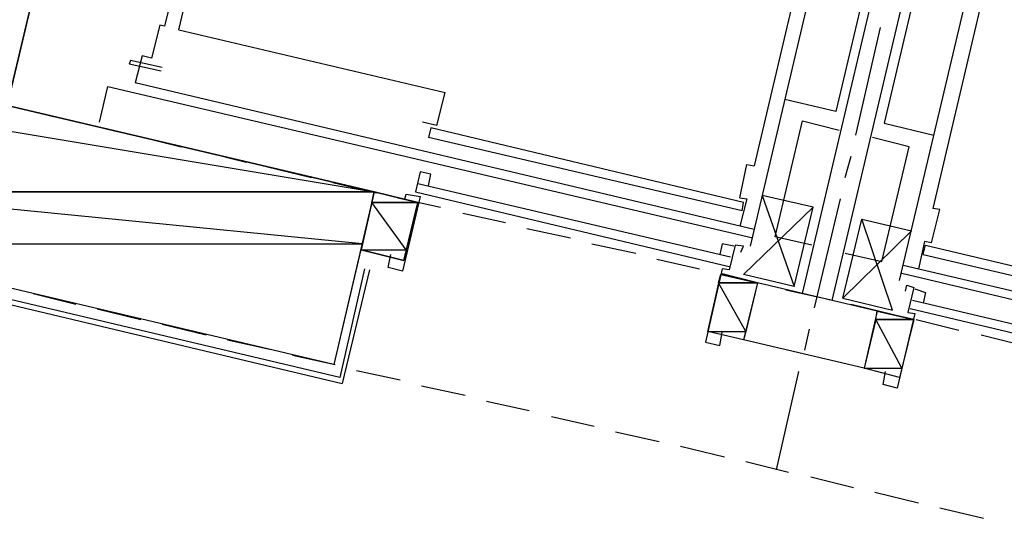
# Model space of a CAD drawing. Header units: feet. Extents: x -79 to 198, y -22 to 181.
# Tile 364 of 656: x 58.21 to 69.3, y 50.84 to 56.46. Entities that reach past the tile are written whole.
import ezdxf

# ---------------------------------------------------------------- set-up
doc = ezdxf.new("R2010")
doc.units = ezdxf.units.FT
doc.layers.add('A-LINEA', color=7, linetype='CONTINUOUS')
doc.layers.add('A-MURO-CONCRETO', color=8, linetype='CONTINUOUS')

msp = doc.modelspace()

# ---------------------------------------------------------------- linework, layer by layer
at = {"layer": 'A-LINEA'}
for p, q in [((61.16, 62.0311), (59.84, 56.3911)), ((61.16, 62.0311), (59.84, 56.3911)), ((60, 56.3511), (61.3333, 61.9911)), ((60, 56.3511), (61.3333, 61.9911)), ((67.0267, 53.3778), (68.9467, 61.4978)), ((67.0267, 53.3778), (68.9467, 61.4978)), ((67.36, 53.2978), (69.28, 61.4178)), ((67.36, 53.2978), (69.28, 61.4178)), ((66.44, 53.9111), (68.1333, 61.0978)), ((66.44, 53.9111), (68.1333, 61.0978)), ((68.7333, 61.0578), (67.4, 55.4311)), ((68.7333, 61.0578), (67.4, 55.4311)), ((69.28, 60.9378), (67.9467, 55.2978)), ((69.28, 60.9378), (67.9467, 55.2978)), ((68.12, 53.5244), (69.8133, 60.6978)), ((68.12, 53.5244), (69.8133, 60.6978)), ((67.8133, 60.4578), (66.48, 54.8178)), ((67.8133, 60.4578), (66.48, 54.8178)), ((69.8267, 59.9778), (68.4933, 54.3378)), ((69.8267, 59.9778), (68.4933, 54.3378)), ((59.7867, 56.4044), (59.6933, 56.0311)), ((59.7867, 56.4044), (59.6933, 56.0311)), ((59.84, 56.3911), (59.7867, 56.4044)), ((59.84, 56.3911), (59.7867, 56.4044)), ((67.6267, 55.1644), (67.9067, 56.3778)), ((67.6267, 55.1644), (67.9067, 56.3778)), ((60, 56.3511), (63, 55.6444)), ((60, 56.3511), (63, 55.6444)), ((59.4533, 56.0044), (59.44, 55.9644)), ((59.4533, 56.0044), (59.44, 55.9644)), ((59.8, 55.8844), (59.44, 55.9644)), ((59.8, 55.8844), (59.44, 55.9644)), ((59.8133, 55.9244), (59.4533, 56.0044)), ((59.8133, 55.9244), (59.4533, 56.0044)), ((59.1067, 55.3111), (59.2, 55.7111)), ((59.1067, 55.3111), (59.2, 55.7111)), ((59.2, 55.7111), (66.4667, 54.0044)), ((59.2, 55.7111), (66.4667, 54.0044)), ((66.48, 54.0978), (59.5067, 55.7511)), ((66.48, 54.0978), (59.5067, 55.7511)), ((62.9067, 55.2711), (63, 55.6444)), ((62.9067, 55.2711), (63, 55.6444)), ((58.08, 55.4978), (58.5733, 55.3778)), ((58.08, 55.4978), (58.5733, 55.3778)), ((67.4, 55.4311), (66.8267, 55.5644)), ((67.4, 55.4311), (66.8267, 55.5644)), ((58.8133, 55.3244), (59.3067, 55.2044)), ((58.8133, 55.3244), (59.3067, 55.2044)), ((62.9067, 55.2711), (62.7467, 55.3111)), ((62.9067, 55.2711), (62.7467, 55.3111)), ((67.9467, 55.2978), (68.5067, 55.1644)), ((67.9467, 55.2978), (68.5067, 55.1644)), ((59.5467, 55.1511), (60.0267, 55.0311)), ((59.5467, 55.1511), (60.0267, 55.0311)), ((62.84, 55.2444), (62.8133, 55.1378)), ((62.84, 55.2444), (62.8133, 55.1378)), ((66.3467, 54.3111), (62.8133, 55.1378)), ((66.3467, 54.3111), (62.8133, 55.1378)), ((66.36, 54.4044), (62.84, 55.2444)), ((66.36, 54.4044), (62.84, 55.2444)), ((60.28, 54.9778), (60.76, 54.8578)), ((60.28, 54.9778), (60.76, 54.8578)), ((67.5067, 54.6844), (67.5733, 54.9244)), ((67.5067, 54.6844), (67.5733, 54.9244)), ((61, 54.8044), (61.4933, 54.6844)), ((61, 54.8044), (61.4933, 54.6844)), ((66.32, 54.4578), (66.4, 54.8311)), ((66.32, 54.4578), (66.4, 54.8311)), ((66.4, 54.8311), (66.48, 54.8178)), ((66.4, 54.8311), (66.48, 54.8178)), ((62.8133, 54.5911), (62.84, 54.7244)), ((62.8133, 54.5911), (62.84, 54.7244)), ((61.7333, 54.6311), (62.2267, 54.5111)), ((61.7333, 54.6311), (62.2267, 54.5111)), ((62.6933, 54.6178), (66.2133, 53.7911)), ((62.6933, 54.6178), (66.2133, 53.7911)), ((62.6667, 54.5244), (66.2, 53.6844)), ((62.6667, 54.5244), (66.2, 53.6844)), ((67.1467, 54.3511), (66.5733, 54.4844)), ((67.1467, 54.3511), (66.5733, 54.4844)), ((62.4667, 54.4578), (62.9467, 54.3511)), ((62.4667, 54.4578), (62.9467, 54.3511)), ((62.5333, 53.7511), (62.6933, 54.4044)), ((62.5333, 53.7511), (62.6933, 54.4044)), ((66.32, 54.4578), (66.4, 54.4444)), ((66.32, 54.4578), (66.4, 54.4444)), ((66.4, 54.4444), (66.32, 54.1378)), ((66.4, 54.4444), (66.32, 54.1378)), ((66.3467, 54.3111), (66.36, 54.4044)), ((66.3467, 54.3111), (66.36, 54.4044)), ((67.16, 53.2178), (67.4533, 54.4444)), ((67.16, 53.2178), (67.4533, 54.4444)), ((63.2, 54.2844), (63.68, 54.1778)), ((63.2, 54.2844), (63.68, 54.1778)), ((66.9333, 53.4578), (67.1467, 54.3511)), ((66.9333, 53.4578), (67.1467, 54.3511)), ((68.48, 53.9511), (68.5733, 54.3244)), ((68.48, 53.9511), (68.5733, 54.3244)), ((68.5733, 54.3244), (68.4933, 54.3378)), ((68.5733, 54.3244), (68.4933, 54.3378)), ((67.48, 53.3244), (67.6933, 54.2178)), ((67.48, 53.3244), (67.6933, 54.2178)), ((67.6933, 54.2178), (68.2533, 54.0844)), ((67.6933, 54.2178), (68.2533, 54.0844)), ((63.92, 54.1111), (64.4133, 54.0044)), ((63.92, 54.1111), (64.4133, 54.0044)), ((64.6533, 53.9378), (65.1467, 53.8311)), ((64.6533, 53.9378), (65.1467, 53.8311)), ((68.4, 53.9644), (68.3333, 53.6578)), ((68.4, 53.9644), (68.3333, 53.6578)), ((68.3867, 53.8178), (68.4133, 53.9244)), ((68.3867, 53.8178), (68.4133, 53.9244)), ((68.48, 53.9511), (68.4, 53.9644)), ((68.48, 53.9511), (68.4, 53.9644)), ((68.4133, 53.9244), (71.9333, 53.0844)), ((68.4133, 53.9244), (71.9333, 53.0844)), ((61.8133, 52.4311), (55.7333, 53.8711)), ((55.7333, 53.8178), (61.84, 52.3644)), ((68.3867, 53.8178), (71.92, 52.9911)), ((68.3867, 53.8178), (71.92, 52.9911)), ((65.3867, 53.7644), (65.8667, 53.6578)), ((65.3867, 53.7644), (65.8667, 53.6578)), ((68.16, 53.6978), (75.1333, 52.0578)), ((68.16, 53.6978), (75.1333, 52.0578)), ((62.0933, 53.6578), (61.8133, 52.4311)), ((62.1467, 53.6444), (61.84, 52.3644)), ((65.96, 52.9511), (66.1067, 53.5911)), ((65.96, 52.9511), (66.1067, 53.5911)), ((66.52, 53.4978), (66.1067, 53.6044)), ((66.52, 53.4978), (66.1067, 53.6044)), ((66.12, 53.5911), (66.6, 53.4844)), ((66.12, 53.5911), (66.6, 53.4844)), ((75.4, 51.8844), (68.1467, 53.6044)), ((75.4, 51.8844), (68.1467, 53.6044)), ((66.52, 53.4978), (66.36, 52.8578)), ((66.52, 53.4978), (66.36, 52.8578)), ((67.8667, 53.1778), (66.52, 53.4978)), ((67.8667, 53.1778), (66.52, 53.4978)), ((58.36, 53.3778), (58.84, 53.2578)), ((58.36, 53.3778), (58.84, 53.2578)), ((66.84, 53.4178), (67.3333, 53.3111)), ((66.84, 53.4178), (67.3333, 53.3111)), ((67.5733, 53.2578), (68.0667, 53.1378)), ((67.5733, 53.2578), (68.0667, 53.1378)), ((71.7867, 52.4711), (68.2667, 53.2978)), ((71.7867, 52.4711), (68.2667, 53.2978)), ((59.08, 53.2044), (59.5733, 53.0844)), ((59.08, 53.2044), (59.5733, 53.0844)), ((67.8667, 53.1778), (67.72, 52.5378)), ((67.8667, 53.1778), (67.72, 52.5378)), ((68.28, 53.0844), (67.8667, 53.1778)), ((68.28, 53.0844), (67.8667, 53.1778)), ((71.7733, 52.3644), (68.24, 53.2044)), ((71.7733, 52.3644), (68.24, 53.2044)), ((59.8133, 53.0311), (60.3067, 52.9111)), ((59.8133, 53.0311), (60.3067, 52.9111)), ((68.3067, 53.0844), (68.7867, 52.9644)), ((68.3067, 53.0844), (68.7867, 52.9644)), ((66.36, 52.8578), (65.96, 52.9511)), ((66.36, 52.8578), (65.96, 52.9511)), ((67.0533, 52.7378), (67.1067, 52.9778)), ((67.0533, 52.7378), (67.1067, 52.9778)), ((60.5467, 52.8578), (61.0267, 52.7511)), ((60.5467, 52.8578), (61.0267, 52.7511)), ((67.72, 52.5378), (66.36, 52.8578)), ((67.72, 52.5378), (66.36, 52.8578)), ((69.04, 52.9111), (69.52, 52.7911)), ((69.04, 52.9111), (69.52, 52.7911)), ((61.28, 52.6844), (61.76, 52.5778)), ((61.28, 52.6844), (61.76, 52.5778)), ((62, 52.5111), (62.4933, 52.4044)), ((62, 52.5111), (62.4933, 52.4044)), ((66.7333, 51.3911), (66.9867, 52.4978)), ((66.7333, 51.3911), (66.9867, 52.4978)), ((68.12, 52.4311), (67.72, 52.5378)), ((68.12, 52.4311), (67.72, 52.5378)), ((62.7333, 52.3378), (63.2267, 52.2311)), ((62.7333, 52.3378), (63.2267, 52.2311)), ((63.4667, 52.1644), (63.9467, 52.0578)), ((63.4667, 52.1644), (63.9467, 52.0578)), ((64.2, 51.9911), (64.68, 51.8844)), ((64.2, 51.9911), (64.68, 51.8844)), ((64.92, 51.8178), (65.4133, 51.7111)), ((64.92, 51.8178), (65.4133, 51.7111)), ((65.6533, 51.6578), (66.1467, 51.5378)), ((65.6533, 51.6578), (66.1467, 51.5378)), ((66.3867, 51.4844), (66.8667, 51.3644)), ((66.3867, 51.4844), (66.8667, 51.3644)), ((67.12, 51.3111), (67.6, 51.1911)), ((67.12, 51.3111), (67.6, 51.1911)), ((67.84, 51.1378), (68.3333, 51.0178)), ((67.84, 51.1378), (68.3333, 51.0178)), ((68.5733, 50.9644), (69.0667, 50.8444)), ((68.5733, 50.9644), (69.0667, 50.8444))]:
    msp.add_line(p, q, dxfattribs=at)
for points in [[(62.2, 54.5244), (61.7467, 52.5778), (55.9867, 53.9378), (58.8267, 65.9378), (64.5867, 64.5778), (64.12, 62.6311), (59.9867, 63.6178), (58.0667, 55.4978), (62.2, 54.5244)], [(62.2, 54.5244), (61.7467, 52.5778), (55.9867, 53.9378), (58.8267, 65.9378), (64.5867, 64.5778), (64.12, 62.6311), (59.9867, 63.6178), (58.0667, 55.4978), (62.2, 54.5244)], [(59.6933, 56.0311), (59.5867, 56.0578), (59.5067, 55.7511)], [(59.6933, 56.0311), (59.5867, 56.0578), (59.5067, 55.7511)], [(67.1333, 53.9244), (66.72, 54.0178), (67.0267, 55.3244), (67.44, 55.2178)], [(67.1333, 53.9244), (66.72, 54.0178), (67.0267, 55.3244), (67.44, 55.2178)], [(67.5067, 53.8311), (67.92, 53.7378), (68.2267, 55.0311), (67.8133, 55.1378)], [(67.5067, 53.8311), (67.92, 53.7378), (68.2267, 55.0311), (67.8133, 55.1378)], [(62.84, 54.7244), (62.72, 54.7511), (62.6667, 54.5244)], [(62.84, 54.7244), (62.72, 54.7511), (62.6667, 54.5244)], [(62.6933, 54.4044), (62.2, 54.5244), (62.0533, 53.8711), (62.5333, 53.7511)], [(62.6933, 54.4044), (62.2, 54.5244), (62.0533, 53.8711), (62.5333, 53.7511)], [(62.5467, 54.4444), (62.56, 54.4978), (62.72, 54.4711), (62.52, 53.6311), (62.36, 53.6711), (62.3867, 53.8178)], [(62.5467, 54.4444), (62.56, 54.4978), (62.72, 54.4711), (62.52, 53.6311), (62.36, 53.6711), (62.3867, 53.8178)], [(66.5733, 54.4844), (66.9333, 53.4578), (66.36, 53.5911), (67.1467, 54.3511)], [(66.5733, 54.4844), (66.9333, 53.4578), (66.36, 53.5911), (67.1467, 54.3511)], [(68.2533, 54.0844), (67.48, 53.3244), (68.04, 53.1911), (67.6933, 54.2178)], [(68.2533, 54.0844), (67.48, 53.3244), (68.04, 53.1911), (67.6933, 54.2178)], [(66.3333, 53.8444), (66.36, 53.9111), (66.2667, 53.9244), (66.2, 53.6444), (66.12, 53.6578), (65.9333, 52.8311), (66.0933, 52.7911), (66.12, 52.9378)], [(66.3333, 53.8444), (66.36, 53.9111), (66.2667, 53.9244), (66.2, 53.6444), (66.12, 53.6578), (65.9333, 52.8311), (66.0933, 52.7911), (66.12, 52.9378)], [(66.2533, 53.9111), (66.12, 53.9378), (66.0933, 53.8178)], [(66.2533, 53.9111), (66.12, 53.9378), (66.0933, 53.8178)], [(68.1867, 53.4044), (68.2, 53.4711), (68.28, 53.4444), (68.2133, 53.1644), (68.2933, 53.1511), (68.0933, 52.3111), (67.9333, 52.3511), (67.96, 52.4978)], [(68.1867, 53.4044), (68.2, 53.4711), (68.28, 53.4444), (68.2133, 53.1644), (68.2933, 53.1511), (68.0933, 52.3111), (67.9333, 52.3511), (67.96, 52.4978)], [(68.2933, 53.4311), (68.4133, 53.3911), (68.3867, 53.2711)], [(68.2933, 53.4311), (68.4133, 53.3911), (68.3867, 53.2711)]]:
    msp.add_lwpolyline(points, dxfattribs=at)
at = {"layer": 'A-MURO-CONCRETO'}
for points in [[(59.76, 62.6311), (58.04, 62.6311), (58.0667, 55.4978), (59.76, 62.6311)], [(59.76, 62.6311), (58.04, 62.6311), (58.0667, 55.4978), (59.76, 62.6311)], [(56.36, 55.4978), (62.2, 54.5244), (56.12, 54.5244), (56.36, 55.4978), (56.36, 55.4978)], [(56.36, 55.4978), (62.2, 54.5244), (56.12, 54.5244), (56.36, 55.4978), (56.36, 55.4978)], [(58.0667, 55.4978), (56.36, 55.4978), (62.2, 54.5244), (58.0667, 55.4978)], [(58.0667, 55.4978), (56.36, 55.4978), (62.2, 54.5244), (58.0667, 55.4978)], [(56.12, 54.5244), (55.9867, 53.9378), (62.0667, 53.9378), (56.12, 54.5244)], [(56.12, 54.5244), (55.9867, 53.9378), (62.0667, 53.9378), (56.12, 54.5244)], [(56.12, 54.5244), (62.2, 54.5244), (62.0667, 53.9378), (56.12, 54.5244), (56.12, 54.5244)], [(56.12, 54.5244), (62.2, 54.5244), (62.0667, 53.9378), (56.12, 54.5244), (56.12, 54.5244)], [(62.2, 54.5244), (62.6933, 54.4044), (62.1733, 54.4044), (62.2, 54.5244), (62.2, 54.5244)], [(62.2, 54.5244), (62.6933, 54.4044), (62.1733, 54.4044), (62.2, 54.5244), (62.2, 54.5244)], [(62.1733, 54.4044), (62.0533, 53.8711), (62.56, 53.8711), (62.1733, 54.4044)], [(62.1733, 54.4044), (62.0533, 53.8711), (62.56, 53.8711), (62.1733, 54.4044)], [(62.1733, 54.4044), (62.6933, 54.4044), (62.56, 53.8711), (62.1733, 54.4044), (62.1733, 54.4044)], [(62.1733, 54.4044), (62.6933, 54.4044), (62.56, 53.8711), (62.1733, 54.4044), (62.1733, 54.4044)], [(55.9867, 53.9378), (62.0667, 53.9378), (61.7467, 52.5778), (55.9867, 53.9378), (55.9867, 53.9378)], [(55.9867, 53.9378), (62.0667, 53.9378), (61.7467, 52.5778), (55.9867, 53.9378), (55.9867, 53.9378)], [(62.0533, 53.8711), (62.56, 53.8711), (62.5333, 53.7511), (62.0533, 53.8711), (62.0533, 53.8711)], [(62.0533, 53.8711), (62.56, 53.8711), (62.5333, 53.7511), (62.0533, 53.8711), (62.0533, 53.8711)], [(66.1067, 53.5911), (66.52, 53.4978), (66.08, 53.4978), (66.1067, 53.5911), (66.1067, 53.5911)], [(66.1067, 53.5911), (66.52, 53.4978), (66.08, 53.4978), (66.1067, 53.5911), (66.1067, 53.5911)], [(66.08, 53.4978), (65.96, 52.9511), (66.3867, 52.9511), (66.08, 53.4978)], [(66.08, 53.4978), (65.96, 52.9511), (66.3867, 52.9511), (66.08, 53.4978)], [(66.08, 53.4978), (66.52, 53.4978), (66.3867, 52.9511), (66.08, 53.4978), (66.08, 53.4978)], [(66.08, 53.4978), (66.52, 53.4978), (66.3867, 52.9511), (66.08, 53.4978), (66.08, 53.4978)], [(67.8667, 53.1778), (68.28, 53.0844), (67.8533, 53.0844), (67.8667, 53.1778), (67.8667, 53.1778)], [(67.8667, 53.1778), (68.28, 53.0844), (67.8533, 53.0844), (67.8667, 53.1778), (67.8667, 53.1778)], [(67.8533, 53.0844), (67.72, 52.5378), (68.1467, 52.5378), (67.8533, 53.0844)], [(67.8533, 53.0844), (67.72, 52.5378), (68.1467, 52.5378), (67.8533, 53.0844)], [(67.8533, 53.0844), (68.28, 53.0844), (68.1467, 52.5378), (67.8533, 53.0844), (67.8533, 53.0844)], [(67.8533, 53.0844), (68.28, 53.0844), (68.1467, 52.5378), (67.8533, 53.0844), (67.8533, 53.0844)], [(65.96, 52.9511), (66.3867, 52.9511), (66.36, 52.8578), (65.96, 52.9511), (65.96, 52.9511)], [(65.96, 52.9511), (66.3867, 52.9511), (66.36, 52.8578), (65.96, 52.9511), (65.96, 52.9511)], [(67.72, 52.5378), (68.1467, 52.5378), (68.12, 52.4311), (67.72, 52.5378), (67.72, 52.5378)], [(67.72, 52.5378), (68.1467, 52.5378), (68.12, 52.4311), (67.72, 52.5378), (67.72, 52.5378)]]:
    msp.add_lwpolyline(points, dxfattribs=at)

doc.saveas('drawing.dxf')
